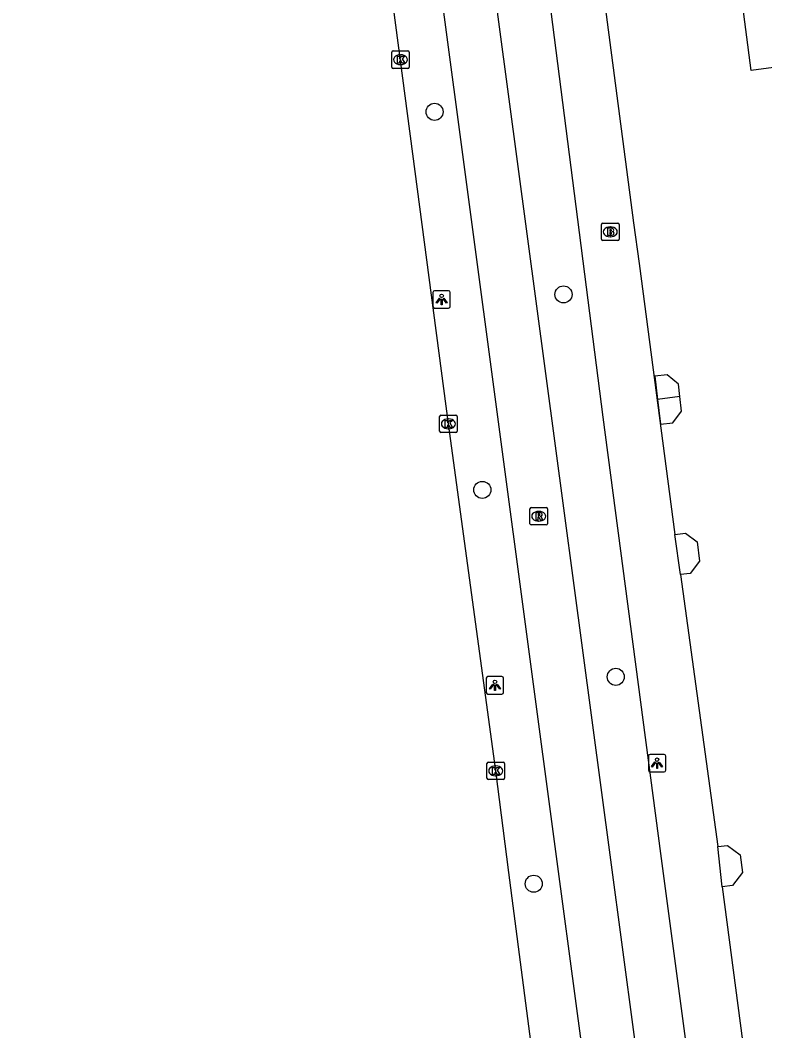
# Model space of a CAD drawing. Extents: x 161084 to 161928, y 385355 to 386522.
# Drawn here: x 161149.1 to 161191.7, y 385920.4 to 385978.2 of the extents above; entities that cross this region are included whole.
import ezdxf

# ---------------------------------------------------------------- set-up
doc = ezdxf.new("R2010")
doc.units = 0
for name, color, linetype in [('IMGEO_Boom', 7, 'Continuous'), ('IMGEO_Brandkraan', 7, 'Continuous'), ('IMGEO_Fietspad_gesloten', 7, 'Continuous'), ('IMGEO_Kolk', 7, 'Continuous'), ('IMGEO_Lichtpunt', 7, 'Continuous'), ('IMGEO_Muur', 7, 'Continuous'), ('IMGEO_OVBaan_gesloten', 7, 'Continuous'), ('IMGEO_Pand', 7, 'Continuous'), ('IMGEO_Rioolput', 7, 'Continuous'), ('IMGEO_Voetpad_open', 7, 'Continuous')]:
    doc.layers.add(name, color=color, linetype=linetype)

msp = doc.modelspace()

# ---------------------------------------------------------------- linework, layer by layer
at = {"layer": 'IMGEO_Boom'}
for centre in [(161172.801, 385972.987), (161180.183, 385962.531), (161175.535, 385951.338), (161183.173, 385940.633), (161178.477, 385928.785)]:
    msp.add_circle(centre, 0.489, dxfattribs=at)
at = {"layer": 'IMGEO_Brandkraan'}
for p, q in [((161182.436, 385966.615), (161183.288, 385966.615)), ((161182.361, 385965.689), (161182.361, 385966.541)), ((161182.849, 385966.395), (161182.874, 385966.395)), ((161183.362, 385966.541), (161183.362, 385965.689)), ((161183.288, 385965.615), (161182.436, 385965.615)), ((161182.872, 385965.835), (161182.847, 385965.835))]:
    msp.add_line(p, q, dxfattribs=at)
for points in [[(161182.436, 385966.615), (161183.288, 385966.615)], [(161182.361, 385965.689), (161182.361, 385966.541)], [(161182.709, 385966.315), (161182.709, 385965.915), (161182.922, 385965.915)], [(161182.94, 385966.315), (161182.709, 385966.315)], [(161182.888, 385966.234), (161182.834, 385966.234), (161182.834, 385966.158)], [(161182.834, 385966.158), (161182.887, 385966.158)], [(161182.896, 385966.082), (161182.834, 385966.082), (161182.834, 385966.001)], [(161183.362, 385966.541), (161183.362, 385965.689)], [(161183.288, 385965.615), (161182.436, 385965.615)], [(161182.834, 385966.001), (161182.896, 385966.001)]]:
    msp.add_lwpolyline(points, dxfattribs=at)
for centre, radius, start, end in [((161182.438, 385966.539), 0.0765, 91.55205, 178.44795), ((161182.438, 385966.539), 0.0765, 91.55205, 178.44795), ((161183.286, 385966.539), 0.0765, 1.55205, 88.44795), ((161183.286, 385966.539), 0.0765, 1.55205, 88.44795), ((161182.889, 385966.196), 0.0379, 267.82845, 90.93552), ((161182.897, 385966.041), 0.0404, 269.87594, 90.50774), ((161182.944, 385966.17), 0.145, 59.4692, 91.53667), ((161182.969, 385966.217), 0.0922, 285.51372, 58.15012), ((161182.974, 385966.025), 0.105, 301.31148, 78.98903), ((161182.438, 385965.691), 0.0765, 181.55205, 268.44795), ((161182.438, 385965.691), 0.0765, 181.55205, 268.44795), ((161182.928, 385966.166), 0.251, 268.66757, 293.53466), ((161183.286, 385965.691), 0.0765, 271.55205, 358.44795), ((161183.286, 385965.691), 0.0765, 271.55205, 358.44795)]:
    msp.add_arc(centre, radius, start, end, dxfattribs=at)
for centre, major_axis, ratio, start_param, end_param in [((161182.848, 385966.115), (-0.387, 0.002), 0.722429, 4.712389, 7.853982), ((161182.873, 385966.115), (-0.39, 0.002), 0.717154, 1.570796, 4.712389)]:
    msp.add_ellipse(centre, major_axis=major_axis, ratio=ratio, start_param=start_param, end_param=end_param, dxfattribs=at)
at = {"layer": 'IMGEO_Fietspad_gesloten'}
for points in [[(161195.062, 385814.352), (161181.875, 385914.647), (161179.857, 385929.778), (161166.231, 386031.926), (161165.553, 386037.912)], [(161197.985, 385816.037), (161184.889, 385915.142), (161182.884, 385930.152), (161169.586, 386029.717)]]:
    msp.add_lwpolyline(points, dxfattribs=at)
at = {"layer": 'IMGEO_Kolk'}
for p, q in [((161170.426, 385976.473), (161171.278, 385976.473)), ((161170.351, 385975.547), (161170.351, 385976.399)), ((161170.839, 385976.253), (161170.864, 385976.253)), ((161171.352, 385976.399), (161171.352, 385975.547)), ((161171.278, 385975.473), (161170.426, 385975.473)), ((161170.862, 385975.693), (161170.837, 385975.693)), ((161173.167, 385955.619), (161174.019, 385955.619)), ((161173.092, 385954.693), (161173.092, 385955.545)), ((161173.58, 385955.399), (161173.605, 385955.399)), ((161174.093, 385955.545), (161174.093, 385954.693)), ((161174.019, 385954.619), (161173.167, 385954.619)), ((161173.603, 385954.839), (161173.578, 385954.839)), ((161175.799, 385934.821), (161175.799, 385935.673)), ((161175.874, 385935.747), (161176.726, 385935.747)), ((161176.287, 385935.527), (161176.312, 385935.527)), ((161176.8, 385935.673), (161176.8, 385934.821)), ((161176.31, 385934.967), (161176.285, 385934.967)), ((161176.726, 385934.747), (161175.874, 385934.747))]:
    msp.add_line(p, q, dxfattribs=at)
for points in [[(161170.426, 385976.473), (161171.278, 385976.473)], [(161170.351, 385975.547), (161170.351, 385976.399)], [(161170.672, 385976.173), (161170.795, 385976.173), (161170.795, 385976.022), (161170.925, 385976.173), (161171.089, 385976.173), (161170.943, 385976.022), (161171.096, 385975.773), (161170.944, 385975.773), (161170.859, 385975.937), (161170.795, 385975.87), (161170.795, 385975.773), (161170.672, 385975.773), (161170.672, 385976.173)], [(161171.352, 385976.399), (161171.352, 385975.547)], [(161171.278, 385975.473), (161170.426, 385975.473)], [(161173.167, 385955.619), (161174.019, 385955.619)], [(161173.092, 385954.693), (161173.092, 385955.545)], [(161173.413, 385955.319), (161173.536, 385955.319), (161173.536, 385955.168), (161173.666, 385955.319), (161173.83, 385955.319), (161173.684, 385955.168), (161173.837, 385954.919), (161173.685, 385954.919), (161173.6, 385955.083), (161173.536, 385955.016), (161173.536, 385954.919), (161173.413, 385954.919), (161173.413, 385955.319)], [(161174.093, 385955.545), (161174.093, 385954.693)], [(161174.019, 385954.619), (161173.167, 385954.619)], [(161175.799, 385934.821), (161175.799, 385935.673)], [(161175.874, 385935.747), (161176.726, 385935.747)], [(161176.12, 385935.447), (161176.243, 385935.447), (161176.243, 385935.296), (161176.373, 385935.447), (161176.537, 385935.447), (161176.391, 385935.296), (161176.544, 385935.047), (161176.392, 385935.047), (161176.307, 385935.211), (161176.243, 385935.144), (161176.243, 385935.047), (161176.12, 385935.047), (161176.12, 385935.447)], [(161176.8, 385935.673), (161176.8, 385934.821)], [(161176.726, 385934.747), (161175.874, 385934.747)]]:
    msp.add_lwpolyline(points, dxfattribs=at)
for centre, start, end in [((161170.428, 385976.397), 91.55205, 178.44795), ((161170.428, 385976.397), 91.55205, 178.44795), ((161171.276, 385976.397), 1.55205, 88.44795), ((161171.276, 385976.397), 1.55205, 88.44795), ((161170.428, 385975.549), 181.55205, 268.44795), ((161170.428, 385975.549), 181.55205, 268.44795), ((161171.276, 385975.549), 271.55205, 358.44795), ((161171.276, 385975.549), 271.55205, 358.44795), ((161173.169, 385955.543), 91.55205, 178.44795), ((161173.169, 385955.543), 91.55205, 178.44795), ((161174.017, 385955.543), 1.55205, 88.44795), ((161174.017, 385955.543), 1.55205, 88.44795), ((161173.169, 385954.695), 181.55205, 268.44795), ((161173.169, 385954.695), 181.55205, 268.44795), ((161174.017, 385954.695), 271.55205, 358.44795), ((161174.017, 385954.695), 271.55205, 358.44795), ((161175.876, 385935.671), 91.55205, 178.44795), ((161175.876, 385935.671), 91.55205, 178.44795), ((161176.724, 385935.671), 1.55205, 88.44795), ((161176.724, 385935.671), 1.55205, 88.44795), ((161175.876, 385934.823), 181.55205, 268.44795), ((161175.876, 385934.823), 181.55205, 268.44795), ((161176.724, 385934.823), 271.55205, 358.44795), ((161176.724, 385934.823), 271.55205, 358.44795)]:
    msp.add_arc(centre, 0.0765, start, end, dxfattribs=at)
for centre, major_axis, ratio, start_param, end_param in [((161170.838, 385975.973), (-0.387, 0.002), 0.722429, 4.712389, 7.853982), ((161170.863, 385975.973), (-0.39, 0.002), 0.717154, 1.570796, 4.712389), ((161173.579, 385955.119), (-0.387, 0.002), 0.722429, 4.712389, 7.853982), ((161173.604, 385955.119), (-0.39, 0.002), 0.717154, 1.570796, 4.712389), ((161176.286, 385935.247), (-0.387, 0.002), 0.722429, 4.712389, 7.853982), ((161176.311, 385935.247), (-0.39, 0.002), 0.717154, 1.570796, 4.712389)]:
    msp.add_ellipse(centre, major_axis=major_axis, ratio=ratio, start_param=start_param, end_param=end_param, dxfattribs=at)
at = {"layer": 'IMGEO_Lichtpunt'}
for p, q in [((161172.706, 385962.649), (161172.706, 385961.842)), ((161172.706, 385962.649), (161172.706, 385961.842)), ((161173.608, 385962.744), (161172.8, 385962.744)), ((161173.608, 385962.744), (161172.8, 385962.744)), ((161173.702, 385961.842), (161173.702, 385962.649)), ((161173.702, 385961.842), (161173.702, 385962.649)), ((161172.8, 385961.748), (161173.608, 385961.748)), ((161172.8, 385961.748), (161173.608, 385961.748)), ((161176.661, 385940.645), (161175.853, 385940.645)), ((161176.661, 385940.645), (161175.853, 385940.645)), ((161175.759, 385940.55), (161175.759, 385939.743)), ((161175.759, 385940.55), (161175.759, 385939.743)), ((161176.755, 385939.743), (161176.755, 385940.55)), ((161176.755, 385939.743), (161176.755, 385940.55)), ((161175.853, 385939.649), (161176.661, 385939.649)), ((161175.853, 385939.649), (161176.661, 385939.649)), ((161185.04, 385936.092), (161185.04, 385935.285)), ((161185.04, 385936.092), (161185.04, 385935.285)), ((161185.942, 385936.187), (161185.134, 385936.187)), ((161185.942, 385936.187), (161185.134, 385936.187)), ((161186.036, 385935.285), (161186.036, 385936.092)), ((161186.036, 385935.285), (161186.036, 385936.092)), ((161185.134, 385935.191), (161185.942, 385935.191)), ((161185.134, 385935.191), (161185.942, 385935.191))]:
    msp.add_line(p, q, dxfattribs=at)
for points in [[(161173.08, 385962.313), (161173.119, 385962.285), (161172.931, 385962.023), (161172.893, 385962.05), (161173.08, 385962.313)], [(161173.182, 385962.265), (161173.229, 385962.265), (161173.229, 385961.943), (161173.182, 385961.943), (161173.182, 385962.265)], [(161173.292, 385962.285), (161173.33, 385962.312), (161173.517, 385962.05), (161173.478, 385962.022), (161173.292, 385962.285)], [(161176.133, 385940.214), (161176.172, 385940.186), (161175.984, 385939.924), (161175.946, 385939.951), (161176.133, 385940.214)], [(161176.235, 385940.166), (161176.282, 385940.166), (161176.282, 385939.844), (161176.235, 385939.844), (161176.235, 385940.166)], [(161176.345, 385940.186), (161176.383, 385940.213), (161176.57, 385939.951), (161176.531, 385939.923), (161176.345, 385940.186)], [(161185.414, 385935.756), (161185.453, 385935.728), (161185.265, 385935.466), (161185.227, 385935.493), (161185.414, 385935.756)], [(161185.516, 385935.708), (161185.563, 385935.708), (161185.563, 385935.386), (161185.516, 385935.386), (161185.516, 385935.708)], [(161185.626, 385935.728), (161185.664, 385935.755), (161185.851, 385935.493), (161185.812, 385935.465), (161185.626, 385935.728)]]:
    msp.add_lwpolyline(points, dxfattribs=at)
for centre in [(161173.205, 385962.447), (161176.258, 385940.348), (161185.539, 385935.89)]:
    msp.add_circle(centre, 0.0994, dxfattribs=at)
for centre, start, end in [((161172.8, 385962.649), 90, 180), ((161172.8, 385962.649), 90, 180), ((161173.608, 385962.649), 0, 90), ((161173.608, 385962.649), 0, 90), ((161172.8, 385961.842), 180, 270), ((161172.8, 385961.842), 180, 270), ((161173.608, 385961.842), 270, 0), ((161173.608, 385961.842), 270, 360), ((161175.853, 385940.55), 90, 180), ((161175.853, 385940.55), 90, 180), ((161176.661, 385940.55), 0, 90), ((161176.661, 385940.55), 0, 90), ((161175.853, 385939.743), 180, 270), ((161175.853, 385939.743), 180, 270), ((161176.661, 385939.743), 270, 0), ((161176.661, 385939.743), 270, 360), ((161185.134, 385936.092), 90, 180), ((161185.134, 385936.092), 90, 180), ((161185.942, 385936.092), 0, 90), ((161185.942, 385936.092), 0, 90), ((161185.134, 385935.285), 180, 270), ((161185.134, 385935.285), 180, 270), ((161185.942, 385935.285), 270, 0), ((161185.942, 385935.285), 270, 360)]:
    msp.add_arc(centre, 0.0946, start, end, dxfattribs=at)
at = {"layer": 'IMGEO_Muur'}
for points in [[(161180.765, 385992.681), (161184.183, 385966.623)], [(161184.52, 385964.296), (161186.56, 385948.784)], [(161186.887, 385946.483), (161189.021, 385930.91)], [(161189.272, 385928.602), (161191.332, 385912.99)]]:
    msp.add_lwpolyline(points, dxfattribs=at)
at = {"layer": 'IMGEO_OVBaan_gesloten'}
msp.add_lwpolyline([(161194.813, 385794.299), (161194.675, 385795.33), (161194.437, 385797.117), (161192.506, 385812.149), (161181.599, 385894.516), (161177.056, 385929.432), (161176.3, 385935.247), (161173.593, 385955.119), (161163.181, 386034.035), (161162.806, 386036.478), (161159.857, 386058.81), (161157.079, 386080.17), (161154.412, 386100.485), (161151.938, 386119.836), (161149.318, 386139.173), (161149.083, 386140.767)], dxfattribs=at)
at = {"layer": 'IMGEO_Pand'}
for points in [[(161199.266, 385976.451), (161194.477, 385975.824), (161190.921, 385975.358), (161190.305, 385980.063), (161191.417, 385980.209), (161190.846, 385984.565), (161198.335, 385985.545), (161198.775, 385982.189), (161199.031, 385982.223), (161199.194, 385980.979), (161200.402, 385980.05), (161203.831, 385980.499), (161204.266, 385977.177)], [(161186.846, 385956.678), (161186.772, 385957.392), (161186.12, 385957.93), (161185.404, 385957.843), (161185.566, 385956.511)], [(161186.846, 385956.678), (161185.566, 385956.511)], [(161185.566, 385956.511), (161185.738, 385955.092), (161186.431, 385955.176), (161186.933, 385955.839), (161186.846, 385956.678)]]:
    msp.add_lwpolyline(points, dxfattribs=at)
at = {"layer": 'IMGEO_Rioolput'}
for p, q in [((161178.262, 385949.402), (161178.262, 385950.254)), ((161178.337, 385950.328), (161179.189, 385950.328)), ((161178.75, 385950.108), (161178.775, 385950.108)), ((161179.263, 385950.254), (161179.263, 385949.402)), ((161179.189, 385949.328), (161178.337, 385949.328)), ((161178.773, 385949.548), (161178.748, 385949.548))]:
    msp.add_line(p, q, dxfattribs=at)
for points in [[(161178.262, 385949.402), (161178.262, 385950.254)], [(161178.337, 385950.328), (161179.189, 385950.328)], [(161178.851, 385950.026), (161178.599, 385950.028), (161178.599, 385949.628)], [(161178.777, 385949.947), (161178.723, 385949.947), (161178.723, 385949.866)], [(161178.723, 385949.866), (161178.775, 385949.866)], [(161179.263, 385950.254), (161179.263, 385949.402)], [(161179.189, 385949.328), (161178.337, 385949.328)], [(161178.599, 385949.628), (161178.723, 385949.628), (161178.723, 385949.79), (161178.734, 385949.79)], [(161178.781, 385949.761), (161178.852, 385949.628), (161178.992, 385949.628), (161178.927, 385949.754)]]:
    msp.add_lwpolyline(points, dxfattribs=at)
for centre, radius, start, end in [((161178.339, 385950.252), 0.0765, 91.55205, 178.44795), ((161178.339, 385950.252), 0.0765, 91.55205, 178.44795), ((161178.759, 385950.055), 0.19, 274.7715, 282.96867), ((161178.783, 385949.851), 0.0964, 77.00612, 93.18647), ((161178.797, 385949.908), 0.0378, 276.66336, 79.67722), ((161178.85, 385949.916), 0.109, 350.36119, 89.41601), ((161178.848, 385949.916), 0.112, 277.58423, 350.98172), ((161179.187, 385950.252), 0.0765, 1.55205, 88.44795), ((161179.187, 385950.252), 0.0765, 1.55205, 88.44795), ((161178.339, 385949.404), 0.0765, 181.55205, 268.44795), ((161178.339, 385949.404), 0.0765, 181.55205, 268.44795), ((161178.733, 385949.737), 0.0533, 26.02933, 88.69889), ((161178.832, 385949.701), 0.108, 29.51342, 73.79051), ((161179.187, 385949.404), 0.0765, 271.55205, 358.44795), ((161179.187, 385949.404), 0.0765, 271.55205, 358.44795)]:
    msp.add_arc(centre, radius, start, end, dxfattribs=at)
for centre, major_axis, ratio, start_param, end_param in [((161178.749, 385949.828), (-0.387, 0.002), 0.722429, 4.712389, 7.853982), ((161178.774, 385949.828), (-0.39, 0.002), 0.717154, 1.570796, 4.712389)]:
    msp.add_ellipse(centre, major_axis=major_axis, ratio=ratio, start_param=start_param, end_param=end_param, dxfattribs=at)
at = {"layer": 'IMGEO_Voetpad_open'}
for points in [[(161180.765, 385992.681), (161184.183, 385966.623), (161184.52, 385964.296), (161186.56, 385948.784)], [(161200.12, 385806.935), (161202.222, 385807.184), (161199.391, 385828.145), (161185.759, 385930.507), (161182.444, 385955.504), (161177.745, 385992.295)], [(161186.56, 385948.784), (161187.173, 385948.865), (161187.824, 385948.366), (161187.971, 385947.26), (161187.431, 385946.555), (161186.887, 385946.483)], [(161186.887, 385946.483), (161186.56, 385948.784)], [(161186.887, 385946.483), (161189.021, 385930.91)], [(161189.021, 385930.91), (161189.571, 385930.983), (161190.287, 385930.435), (161190.421, 385929.422), (161189.852, 385928.679), (161189.272, 385928.602)], [(161189.272, 385928.602), (161189.021, 385930.91)], [(161189.272, 385928.602), (161191.332, 385912.99)]]:
    msp.add_lwpolyline(points, dxfattribs=at)

doc.saveas('drawing.dxf')
